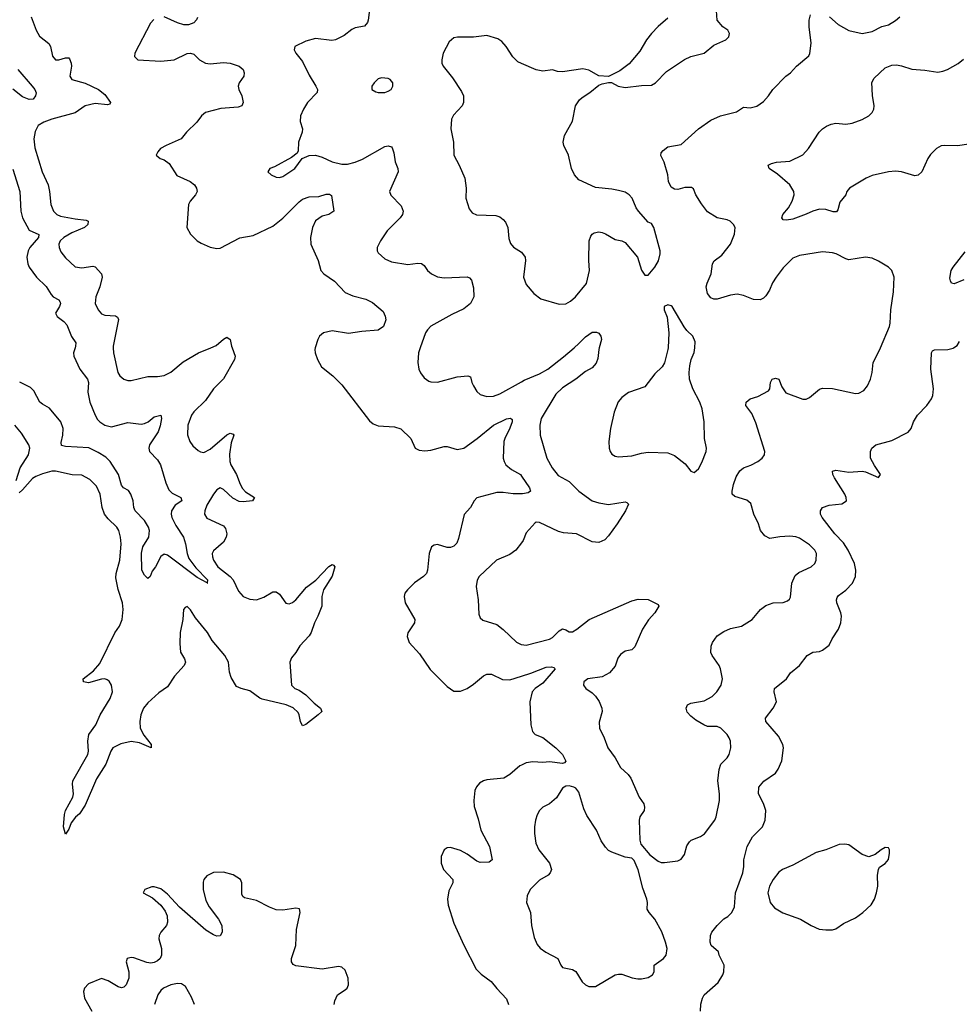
# Model space of a CAD drawing. Header units: inches. Extents: x 1473912 to 1647258, y 640388 to 773423.
# Tile 356 of 420: x 1596952 to 1602660, y 656012 to 661993. Entities that reach past the tile are written whole.
import ezdxf

# ---------------------------------------------------------------- set-up
doc = ezdxf.new("R2010")
doc.units = ezdxf.units.IN
doc.header["$MEASUREMENT"] = 0
for name, color, linetype in [('B5695', 7, 'Continuous'), ('B5696', 7, 'Continuous'), ('B6605', 7, 'Continuous'), ('B6606', 7, 'Continuous')]:
    doc.layers.add(name, color=color, linetype=linetype)

msp = doc.modelspace()

# ---------------------------------------------------------------- linework, layer by layer
at = {"layer": 'B5695', "color": 5}
for points, elevation in [([(1598243, 660000), (1598261.6, 659950), (1598256.9, 659930), (1598190, 659811.2), (1598129.1, 659750), (1598080.3, 659679.7), (1598010, 659610.9), (1597995.8, 659590), (1597973.4, 659530), (1597971.4, 659471.4), (1597985.3, 659430), (1598003.7, 659403.7), (1598035.8, 659375.8), (1598050, 659368), (1598070, 659364.9), (1598110, 659384.6), (1598210, 659472), (1598230, 659481.6), (1598250, 659476), (1598252.4, 659470), (1598237.3, 659422.7), (1598226.4, 659353.6), (1598228.6, 659310), (1598235, 659290), (1598269.5, 659230), (1598291, 659171), (1598305.6, 659145.6), (1598324.7, 659124.7), (1598378, 659090), (1598366, 659070), (1598310, 659063.4), (1598286.3, 659066.3), (1598246.6, 659086.6), (1598190, 659139.7), (1598170, 659149.6), (1598150, 659137.4), (1598130, 659111.3), (1598090, 659043.7), (1598076.5, 659010), (1598075.8, 658990), (1598090, 658966), (1598190, 658918.4), (1598202.5, 658902.5), (1598210.3, 658870), (1598207.6, 658850), (1598190, 658818.7), (1598130, 658766.6), (1598121.7, 658750), (1598123.2, 658730), (1598130.2, 658710), (1598156.9, 658670), (1598230.2, 658610), (1598248.3, 658590), (1598281.5, 658521.5), (1598310, 658489.2), (1598350, 658472.8), (1598390, 658469.3), (1598435.5, 658484.5), (1598490, 658517), (1598510, 658517.1), (1598530, 658502.8), (1598568.9, 658448.9), (1598590, 658444.4), (1598610, 658452.7), (1598630, 658468.4), (1598694.5, 658545.5), (1598750.5, 658589.5), (1598830, 658672.4), (1598850, 658683.7), (1598859.6, 658679.6), (1598866.4, 658670), (1598850, 658613.6), (1598798.2, 658530), (1598788.4, 658490), (1598786.9, 658430), (1598763.8, 658370), (1598742.8, 658330), (1598722, 658270), (1598710, 658249.7), (1598654.9, 658190), (1598630.2, 658149.8), (1598602.8, 658117.2), (1598594.3, 658090), (1598603, 657950), (1598622.8, 657930), (1598650, 657919.6), (1598690, 657892.6), (1598740.9, 657840.9), (1598779.1, 657810), (1598788, 657790), (1598766.4, 657770), (1598690, 657711.5), (1598670, 657703.7), (1598657.4, 657730), (1598651.1, 657770), (1598644.4, 657784.4), (1598613.4, 657813.4), (1598572, 657832), (1598424.7, 657864.7), (1598410.8, 657870.8), (1598350, 657917), (1598298, 657930), (1598270, 657942), (1598236.6, 657996.6), (1598226, 658030), (1598219.8, 658090), (1598198.8, 658130), (1598121.8, 658221.8), (1598092.8, 658270), (1598020.2, 658360.2), (1597990, 658409), (1597970, 658428.7), (1597956.9, 658423.1), (1597947.7, 658410), (1597944.4, 658350), (1597927.8, 658270), (1597924.2, 658204.2), (1597930.2, 658150.2), (1597954, 658110), (1597959.5, 658090), (1597952.4, 658070), (1597893.7, 658006.3), (1597850, 657941.3), (1597796.6, 657903.4), (1597730, 657842.4), (1597705.1, 657810), (1597688.3, 657770), (1597681.5, 657730), (1597685.2, 657690), (1597707.1, 657647.1), (1597750.3, 657590), (1597750.7, 657570), (1597679.5, 657599.5), (1597630, 657609.2), (1597566.2, 657593.8), (1597518.6, 657570), (1597505.5, 657550), (1597476.3, 657470), (1597419.1, 657380.9), (1597350, 657222.4), (1597314.9, 657170), (1597291.2, 657148.8), (1597265.5, 657114.5), (1597250, 657075.3), (1597230, 657046), (1597218.4, 657090), (1597224.4, 657164.4), (1597231.6, 657190), (1597275, 657270), (1597278.7, 657290), (1597272.4, 657350), (1597275.4, 657370), (1597366.3, 657530), (1597370.5, 657550), (1597365.8, 657610), (1597372, 657650), (1597415.2, 657710), (1597441.5, 657770), (1597502.8, 657870), (1597515.3, 657910), (1597510.7, 657950.7), (1597495, 657975), (1597483.1, 657983.1), (1597470, 657988.3), (1597450, 657987.4), (1597370, 657965.1), (1597339, 657970), (1597338, 657990), (1597401.6, 658038.4), (1597438.7, 658081.3), (1597530.6, 658269.4), (1597559.2, 658310), (1597574, 658350), (1597580.4, 658410), (1597576.9, 658450), (1597550.9, 658530.9), (1597537.1, 658602.9), (1597538.7, 658630), (1597560.5, 658710), (1597569.7, 658810), (1597565.7, 658850), (1597554.2, 658890), (1597541.7, 658910), (1597490, 658960.4), (1597468.1, 658990), (1597452.5, 659030), (1597441.6, 659110), (1597419.8, 659159.8), (1597379.3, 659199.3), (1597330, 659225.7), (1597271.5, 659228.5), (1597170, 659251.6), (1597146.8, 659250), (1597090, 659234.9), (1597050, 659219.1), (1597030, 659205.5), (1596970, 659136.4), (1596950, 659118.7)], 680), ([(1597288.6, 660000), (1597278.9, 659970), (1597280.9, 659950), (1597318.6, 659870), (1597365, 659810), (1597371, 659790), (1597366, 659730), (1597377.9, 659670), (1597410, 659590.3), (1597424.9, 659564.9), (1597438.3, 659550), (1597470, 659529.2), (1597510, 659519.6), (1597610, 659545.5), (1597690, 659535.8), (1597710, 659539.5), (1597732.3, 659550), (1597770, 659581.3), (1597810.3, 659590.3), (1597813.8, 659570), (1597806.7, 659526.7), (1597793.8, 659490), (1597741.5, 659410), (1597736.5, 659390), (1597740.3, 659370), (1597790, 659319.3), (1597808.7, 659290), (1597839.3, 659179.3), (1597858.2, 659138.2), (1597878, 659118), (1597930.8, 659090), (1597937.3, 659070), (1597896.6, 659043.4), (1597875.2, 659010), (1597872.5, 658990), (1597876.8, 658970), (1597900.8, 658920.8), (1597947.8, 658850), (1597959.6, 658810), (1597969.2, 658750), (1597980, 658720), (1598023.2, 658663.2), (1598093.1, 658590), (1598090.9, 658571.7)], 660), ([(1597520.9, 660000), (1597521.3, 659970), (1597549.2, 659849.2), (1597560.4, 659830), (1597584.9, 659810), (1597610, 659801.5), (1597630, 659802.4), (1597730, 659826.2), (1597790, 659826.4), (1597830, 659832.8), (1597870, 659851.8), (1597945.4, 659914.6), (1598038.3, 659970), (1598113.4, 660000)], 680), ([(1598748, 660000), (1598744.9, 659990), (1598747.4, 659970), (1598761.1, 659930), (1598785.4, 659885.4), (1598854.4, 659830), (1598910, 659774.9), (1599076.4, 659556.4), (1599098.8, 659538.8), (1599130, 659526), (1599230, 659519.6), (1599268.2, 659508.2), (1599328.7, 659450), (1599354, 659390), (1599378.3, 659378.3), (1599413.6, 659373.6), (1599450, 659378.4), (1599530, 659400.7), (1599550, 659400.2), (1599610, 659382.8), (1599650, 659390.2), (1599730.9, 659449.1), (1599830, 659531), (1599910, 659568.8), (1599933.5, 659573.5), (1599944.5, 659564.5), (1599944.2, 659550), (1599930, 659512.3), (1599898.5, 659450), (1599892.8, 659430), (1599890.3, 659330), (1599894.6, 659310), (1599905.3, 659290), (1599939.8, 659259.8), (1599993.7, 659230), (1600000, 659221.1)], 720), ([(1599385.9, 660000), (1599375.6, 659970), (1599370.3, 659910.3), (1599377.6, 659870), (1599387.7, 659847.7), (1599410, 659818), (1599437.7, 659797.7), (1599450, 659792.4), (1599490, 659792.2), (1599610, 659823.8), (1599674, 659830), (1599690, 659824.7), (1599698, 659790), (1599708.2, 659770), (1599730, 659734.9), (1599750, 659715.8), (1599790, 659703.6), (1599830, 659705.8), (1599870, 659719.7), (1600000, 659793.2)], 740), ([(1598090.9, 658571.7), (1598030, 658604.1), (1597850, 658740.5), (1597830, 658746.6), (1597810, 658733.2), (1597776.5, 658670), (1597756.3, 658643.7), (1597744, 658610), (1597730, 658598), (1597710, 658618.4), (1597694.7, 658650), (1597692, 658752), (1597699.5, 658790), (1597736.5, 658850), (1597740.6, 658890), (1597734.6, 658910), (1597711.4, 658951.4), (1597654.2, 659010), (1597646, 659030), (1597642, 659070), (1597628.1, 659110), (1597612.9, 659132.9), (1597582.4, 659150), (1597570, 659165.1), (1597553.3, 659230), (1597501.7, 659310), (1597474.7, 659334.7), (1597430, 659364.4), (1597371.5, 659391.5), (1597230, 659401.2), (1597207.1, 659407.1), (1597204.8, 659424.8), (1597214.6, 659470), (1597215.9, 659510), (1597203.2, 659550), (1597133.8, 659633.8), (1597090, 659657), (1597074.8, 659670), (1597038.9, 659738.9), (1597019, 659759), (1596952.2, 659792.2)], 660), ([(1596930, 659193), (1596954.5, 659270), (1597006.4, 659350), (1597014.2, 659390), (1597008.2, 659410), (1596962.5, 659482.5), (1596922.9, 659530)], 680), ([(1600000, 659113.2), (1599950, 659113.1), (1599890, 659122), (1599850, 659122), (1599730, 659089.5), (1599712.7, 659070), (1599690.6, 659030), (1599651.7, 658988.3), (1599619, 658841), (1599607.3, 658812.7), (1599590, 658795.8), (1599570, 658787.1), (1599550, 658786), (1599490, 658805.7), (1599470, 658802), (1599454.4, 658790), (1599439.7, 658750), (1599430.2, 658649.8), (1599424.2, 658630), (1599404.4, 658610), (1599350, 658572.2), (1599307.8, 658530), (1599292.8, 658510), (1599287.8, 658490), (1599293.4, 658450), (1599352, 658350), (1599350.4, 658330), (1599310, 658268.7), (1599306, 658246), (1599317.6, 658210), (1599380.8, 658140.8), (1599446.6, 658046.6), (1599550, 657943), (1599590, 657914.4), (1599630, 657914), (1599670, 657930.3), (1599710, 657957.4), (1599770, 658007.9), (1599790, 658018), (1599818.2, 658018.2), (1599884.8, 657984.8), (1599930, 657983.2), (1600000, 658004.8)], 720), ([(1600000, 658815.8), (1599966.4, 658770), (1599930, 658743.5), (1599848, 658710), (1599744.2, 658610), (1599731.3, 658588.7), (1599724.9, 658550), (1599738.2, 658470), (1599742, 658382), (1599750, 658358.8), (1599764.9, 658344.9), (1599850, 658318.9), (1599889.3, 658289.3), (1599970, 658212.2), (1599998.2, 658198.2), (1600000, 658197.9)], 740), ([(1600000, 657464.3), (1599990, 657459.8), (1599930, 657408.3), (1599894.3, 657385.7), (1599790, 657375), (1599770, 657369.7), (1599745.3, 657354.7), (1599727.3, 657332.7), (1599718, 657310), (1599711.6, 657250), (1599713.9, 657213.9), (1599738.2, 657138.2), (1599754.3, 657070), (1599806, 656970), (1599822.8, 656890), (1599804.4, 656875.6), (1599750, 656874.2), (1599730, 656881.5), (1599670, 656924.5), (1599630, 656946.8), (1599570, 656963.5), (1599550, 656962.6), (1599530.2, 656949.8), (1599512.4, 656910), (1599513.4, 656870), (1599527.6, 656830), (1599584, 656770), (1599584, 656750), (1599558.7, 656701.3), (1599550.4, 656650), (1599554.9, 656614.9), (1599590, 656504.7), (1599650, 656370.6), (1599725.3, 656225.3), (1599754.9, 656194.9), (1599817.3, 656150), (1599850, 656107.3), (1599910, 656046), (1599922, 656010)], 720), ([(1598863.6, 656010), (1598866, 656034), (1598882.7, 656070), (1598930, 656099.1), (1598940.9, 656110), (1598949.6, 656130), (1598947.8, 656170), (1598930, 656219.3), (1598910, 656238.4), (1598890, 656242.4), (1598790, 656224.7), (1598630, 656246.2), (1598614.2, 656254.2), (1598603.5, 656270), (1598604, 656290), (1598629.7, 656370), (1598633.7, 656466.3), (1598656.2, 656570), (1598651.6, 656591.6), (1598630, 656596.2), (1598550, 656584.7), (1598510, 656586.4), (1598470, 656601), (1598390, 656643), (1598318, 656658), (1598307.2, 656667.2), (1598301.2, 656681.2), (1598301.6, 656750), (1598293.6, 656770), (1598250, 656798.3), (1598190, 656814), (1598130, 656812.6), (1598088.4, 656791.6), (1598071.8, 656770), (1598066.5, 656753.5), (1598066.4, 656710), (1598082.4, 656642.4), (1598104.1, 656604.1), (1598160.4, 656530), (1598179.5, 656490), (1598182.4, 656450), (1598170, 656427), (1598150, 656426.3), (1598130, 656433.7), (1598082.3, 656462.3), (1597922.8, 656602.8), (1597850, 656680.7), (1597810, 656713.6), (1597770, 656726), (1597754.4, 656725.6), (1597712, 656710), (1597702, 656690), (1597758.8, 656658.8), (1597810, 656614), (1597836.7, 656576.7), (1597848.2, 656550), (1597850.4, 656510), (1597843.8, 656490), (1597809.1, 656450.9), (1597798.7, 656430), (1597797.4, 656410), (1597814.2, 656350), (1597814.7, 656310), (1597805, 656290), (1597790, 656275), (1597770, 656265.5), (1597750, 656262.4), (1597725.1, 656265.1), (1597645.8, 656294.2), (1597630, 656297.2), (1597606, 656290), (1597599.5, 656270), (1597616.1, 656210), (1597614.9, 656170), (1597599.5, 656130), (1597584.2, 656115.8), (1597570, 656111.5), (1597550, 656118.9), (1597490, 656154.7), (1597450, 656169.5), (1597370, 656137), (1597345.5, 656110), (1597339.3, 656090), (1597346.4, 656050), (1597390.5, 655970)], 720), ([(1598014.2, 656010), (1597996, 656056), (1597959.1, 656119.1), (1597936.1, 656136.1), (1597910, 656138.7), (1597870, 656129.6), (1597825.5, 656110), (1597810, 656096.2), (1597792, 656070), (1597771.7, 656010)], 740)]:
    msp.add_lwpolyline(points, dxfattribs=dict(at, elevation=elevation))
at = {"layer": 'B5695', "color": 5, "elevation": 660}
msp.add_lwpolyline([(1598090.9, 658571.7), (1598090.7, 658570.7), (1598094, 658570)], close=True, dxfattribs=at)
at = {"layer": 'B5696', "color": 5}
for points, elevation in [([(1599080.2, 662070), (1599069.2, 661990.8), (1599064.6, 661975.4), (1599046.6, 661953.4), (1598990, 661943.5), (1598970, 661934.7), (1598923, 661897), (1598870, 661870.9), (1598847.6, 661867.6), (1598750, 661878.9), (1598690, 661862.4), (1598624, 661830), (1598620.5, 661810), (1598630.5, 661790), (1598670, 661739.3), (1598710, 661655.5), (1598752, 661590), (1598761.3, 661570), (1598760.4, 661550), (1598700.2, 661490), (1598675.5, 661450), (1598658, 661410), (1598655.3, 661375.3), (1598670.4, 661330), (1598668.7, 661310), (1598646.7, 661250), (1598644, 661196), (1598637.3, 661182.7), (1598603.4, 661156.6), (1598499.9, 661100.1), (1598472, 661090), (1598458.8, 661070), (1598481, 661050), (1598510, 661036.3), (1598530, 661035.5), (1598550, 661041.6), (1598623.7, 661090), (1598669.1, 661150.9), (1598711.6, 661168.4), (1598750, 661170.4), (1598790, 661158.7), (1598850.2, 661130.2), (1598910, 661116.5), (1598943.7, 661116.3), (1598990, 661127.4), (1599034.7, 661145.3), (1599170, 661222.4), (1599190, 661226), (1599210, 661220.7), (1599214.7, 661214.7), (1599224.9, 661184.9), (1599232.9, 661130), (1599250.3, 661090), (1599251.7, 661070), (1599199.3, 660950), (1599207.7, 660927.7), (1599270, 660862.4), (1599282.4, 660830), (1599277.2, 660810), (1599263.2, 660790), (1599185.5, 660710), (1599144.4, 660650), (1599124.2, 660610), (1599123.1, 660590), (1599130, 660577.3), (1599170, 660540.3), (1599210, 660522.3), (1599310, 660506.7), (1599370, 660514.3), (1599392.6, 660512.6), (1599410, 660500.5), (1599430.4, 660470), (1599454, 660450), (1599490.2, 660430.2), (1599530, 660424.7), (1599670, 660430.3), (1599685.8, 660425.8), (1599697.8, 660410), (1599710, 660364.7), (1599710.9, 660309.1), (1599691.8, 660268.2), (1599650, 660237.4), (1599577.7, 660202.3), (1599450, 660130.9), (1599428.9, 660110), (1599416.9, 660090), (1599385.9, 660000)], 740), ([(1597022, 662010), (1597051.7, 661930), (1597073.2, 661893.2), (1597130, 661848.2), (1597140.3, 661830), (1597151.7, 661771.7), (1597170, 661750.4), (1597190.9, 661749.1), (1597230, 661761.6), (1597250, 661762), (1597255.3, 661755.3), (1597265.3, 661730), (1597267.4, 661710), (1597256.5, 661650), (1597268.2, 661630), (1597350, 661607.1), (1597430.1, 661570.1), (1597470, 661538.3), (1597504.9, 661490), (1597499.4, 661480.6), (1597484.9, 661475.1), (1597410, 661485), (1597349.6, 661470.4), (1597290, 661427.2), (1597147.7, 661390), (1597098, 661370), (1597065.5, 661350), (1597045.8, 661314.2), (1597038.9, 661270), (1597045.1, 661214.9), (1597089.1, 661070), (1597125.8, 660990), (1597134.3, 660950), (1597141.7, 660870), (1597158, 660830), (1597177.6, 660810), (1597200.4, 660800.4), (1597290, 660782.9), (1597355.5, 660775.5), (1597368.5, 660768.5), (1597366, 660750), (1597346.7, 660730), (1597270, 660699.1), (1597220.2, 660670), (1597199.2, 660650), (1597189.2, 660630), (1597191.4, 660610), (1597203.2, 660583.2), (1597230, 660546.4), (1597290, 660491.8), (1597330, 660485.4), (1597396.1, 660496.1), (1597411.2, 660491.2), (1597448.8, 660450), (1597452.6, 660430), (1597438.8, 660370), (1597415.5, 660310), (1597410.3, 660270), (1597428.9, 660230), (1597450, 660205.7), (1597470, 660197.8), (1597533.9, 660193.9), (1597546.3, 660186.3), (1597552.6, 660172.6), (1597520.8, 660010), (1597520.9, 660000)], 680), ([(1597766.4, 661993.6), (1597746.8, 661973.2), (1597652.4, 661790), (1597650.4, 661770), (1597670, 661749.1), (1597810, 661741.8), (1597890.6, 661749.4), (1597970, 661788.2), (1597990, 661790.5), (1598010, 661784), (1598044, 661750), (1598081, 661730), (1598110, 661726), (1598190, 661732.6), (1598230, 661730.2), (1598284.9, 661710), (1598310.4, 661690), (1598315.8, 661670), (1598314.4, 661650), (1598284.9, 661610), (1598279.3, 661590), (1598283.8, 661570), (1598302.4, 661530), (1598310.4, 661490), (1598301, 661470), (1598278.6, 661461.4), (1598173.9, 661453.9), (1598082, 661430), (1598056.3, 661410), (1598028.4, 661370), (1597966, 661310), (1597933, 661270), (1597842, 661230), (1597807.7, 661210), (1597790.7, 661190), (1597781, 661170), (1597804.7, 661150), (1597830, 661141.3), (1597859.7, 661119.7), (1597906.5, 661046.5), (1597988, 661010), (1598013.7, 660990), (1598027, 660970), (1598030.3, 660950), (1598021.1, 660930), (1597988.5, 660891.5), (1597978.3, 660870), (1597968.5, 660730), (1597990.2, 660690.2), (1598030.4, 660650), (1598054.8, 660634.8), (1598110, 660611.6), (1598150, 660603.1), (1598170, 660606), (1598290, 660668.3), (1598370, 660681.8), (1598490, 660739.7), (1598550, 660786.6), (1598650, 660887.8), (1598670, 660903), (1598710, 660916.6), (1598770, 660919.5), (1598813.2, 660933.2), (1598833.4, 660933.4), (1598846, 660926), (1598861, 660830), (1598831, 660810), (1598790, 660799.7), (1598750, 660771), (1598732.1, 660730), (1598719.7, 660670), (1598721.2, 660630), (1598766.5, 660530), (1598782.3, 660470), (1598799.5, 660450), (1598865.2, 660405.2), (1598930, 660336.5), (1598976.7, 660316.7), (1599055.9, 660295.9), (1599095.9, 660275.9), (1599160.7, 660220.7), (1599173, 660193), (1599175.6, 660170), (1599162.8, 660130), (1599130, 660108), (1599030, 660099.7), (1598950, 660086.1), (1598850, 660102.7), (1598798.3, 660090), (1598774.2, 660070), (1598763.5, 660050), (1598748, 660000)], 720), ([(1598032.6, 662007.4), (1598027.3, 661992.7), (1598010, 661974.5), (1597978.6, 661961.4), (1597950, 661961.1), (1597910, 661973.7), (1597830, 662009.8)], 720), ([(1600000, 661728.1), (1599977.7, 661737.7), (1599947.2, 661767.2), (1599907.3, 661830), (1599880.8, 661860.8), (1599856.1, 661876.1), (1599790, 661897.6), (1599710, 661886.3), (1599612.5, 661887.5), (1599590, 661883.7), (1599561.7, 661858.3), (1599525.5, 661790), (1599516.3, 661750), (1599516.3, 661730), (1599524, 661710), (1599580.9, 661640.9), (1599636.7, 661556.7), (1599648.2, 661530), (1599648.4, 661490), (1599639.3, 661470), (1599587.7, 661412.3), (1599576.4, 661390), (1599572, 661330), (1599588.6, 661248.6), (1599588.8, 661170), (1599622.3, 661110), (1599656.1, 661030), (1599665.3, 660970), (1599663.1, 660910), (1599683.4, 660843.4), (1599700.9, 660820.9), (1599727.6, 660807.6), (1599844.8, 660804.8), (1599870, 660795.8), (1599890, 660779.3), (1599903, 660763), (1599918.5, 660730), (1599924.2, 660664.2), (1599933.3, 660633.3), (1599952.1, 660612.1), (1600000, 660582)], 760), ([(1596940.1, 661690), (1597029, 661590), (1597043.7, 661570), (1597051.9, 661548.1), (1597048, 661530), (1597034.8, 661510), (1597010, 661507.9), (1596970, 661525.4), (1596911.6, 661571.6)], 660), ([(1596910, 661085.5), (1596953.5, 660950), (1596958.8, 660830), (1596970.2, 660790), (1597010, 660714.9), (1597068.3, 660688.3), (1597066.9, 660670), (1597014.8, 660610), (1597003, 660590), (1596995.5, 660550), (1597001.4, 660510), (1597010.1, 660490.1), (1597054.3, 660430), (1597113, 660373), (1597142.9, 660322.9), (1597156.4, 660310), (1597190.9, 660290.9), (1597198, 660278), (1597200.2, 660270), (1597193.7, 660250), (1597168.9, 660210), (1597180.9, 660190), (1597220.1, 660160.1), (1597238.7, 660138.7), (1597267.9, 660067.9), (1597293.7, 660030), (1597291.8, 660010), (1597288.6, 660000)], 660), ([(1598113.4, 660000), (1598146.7, 660013.3), (1598190, 660053.4), (1598210, 660065.5), (1598230, 660051), (1598239.3, 660010), (1598243, 660000)], 680)]:
    msp.add_lwpolyline(points, dxfattribs=dict(at, elevation=elevation))
at = {"layer": 'B5696', "color": 5, "elevation": 760}
msp.add_lwpolyline([(1599150, 661639.3), (1599130, 661633.2), (1599104.7, 661610), (1599091.3, 661590), (1599092, 661570), (1599115.3, 661555.3), (1599130.9, 661550.9), (1599170, 661550.8), (1599190, 661558.8), (1599208.7, 661570), (1599219, 661590), (1599219, 661610), (1599202, 661630), (1599190, 661636)], close=True, dxfattribs=at)
at = {"layer": 'B6605', "color": 5}
for points, elevation in [([(1600000, 658197.9), (1600030, 658192.8), (1600170, 658229.2), (1600190, 658239.7), (1600230, 658280.3), (1600250, 658292.4), (1600270, 658286.7), (1600290, 658274.4), (1600310, 658275.3), (1600337.6, 658290), (1600411.2, 658348.8), (1600670, 658463.2), (1600710, 658472.2), (1600770, 658470.3), (1600830, 658441), (1600834.4, 658430), (1600811.7, 658390), (1600772.6, 658347.4), (1600734.9, 658290), (1600690, 658182.7), (1600670, 658165.6), (1600630, 658156.2), (1600602.2, 658137.8), (1600585.2, 658114.8), (1600570, 658066.6), (1600534.6, 658025.4), (1600490, 658001.7), (1600404, 657990), (1600379.1, 657970), (1600377.3, 657950), (1600390.8, 657930), (1600430, 657904.9), (1600450, 657884), (1600471.7, 657851.7), (1600488.2, 657810), (1600490.4, 657790), (1600473.5, 657726.5), (1600473.7, 657690), (1600503.5, 657630), (1600525, 657570), (1600568.9, 657510), (1600602.6, 657450), (1600648.5, 657408.5), (1600665.8, 657385.8), (1600716.4, 657270), (1600743.8, 657230), (1600748.2, 657210), (1600745.5, 657190), (1600719.1, 657150), (1600715.5, 657130), (1600719.1, 657010), (1600724.9, 656984.9), (1600779.9, 656919.9), (1600830, 656882), (1600850, 656873.4), (1600870, 656873), (1600950, 656883), (1600970, 656894), (1600990, 656922.8), (1601004.4, 656975.6), (1601020.4, 656999.6), (1601031, 657009), (1601088.7, 657031.3), (1601112.9, 657047.1), (1601174.7, 657130), (1601182.6, 657150), (1601203.1, 657250), (1601204.5, 657290), (1601192.9, 657370), (1601201.1, 657438.9), (1601212.4, 657470), (1601249.6, 657510), (1601261.3, 657530), (1601272.4, 657570), (1601269.7, 657609.7), (1601262.4, 657630), (1601249.6, 657650), (1601211.5, 657690), (1601190, 657699.1), (1601130, 657699.8), (1601109, 657709), (1601058.9, 657738.9), (1601030, 657762.4), (1601006.5, 657786.5), (1601002.2, 657802.2), (1601001, 657810), (1601010, 657832), (1601030, 657841.1), (1601110, 657856.1), (1601159.2, 657880.8), (1601188, 657910), (1601212.8, 657950), (1601221.7, 657990), (1601208.6, 658050), (1601201, 658070), (1601158.5, 658130), (1601150.9, 658150), (1601152.7, 658187.3), (1601161.5, 658210), (1601189.7, 658250), (1601230, 658276.5), (1601270, 658294), (1601337.2, 658310), (1601401.2, 658350), (1601451.8, 658410), (1601484.4, 658435.6), (1601530, 658451.7), (1601590, 658452.7), (1601617.4, 658462.6), (1601627.9, 658472.1), (1601634, 658486), (1601643.5, 658570), (1601663.9, 658616.1), (1601685.2, 658634.8), (1601760.7, 658670), (1601782.4, 658690), (1601791.1, 658710), (1601792.2, 658750), (1601783.1, 658770), (1601750, 658803.1), (1601690, 658844.4), (1601667.3, 658852.7), (1601630, 658856.4), (1601570, 658852.6), (1601510, 658842), (1601478.2, 658858.2), (1601453.3, 658890), (1601440.5, 658930), (1601412.8, 658990), (1601393.6, 659053.6), (1601370, 659074.8), (1601295.8, 659095.8), (1601281.3, 659110), (1601279.7, 659130), (1601289.1, 659170), (1601304.7, 659215.3), (1601326.9, 659253.1), (1601350, 659270.2), (1601393.4, 659286.6), (1601437, 659310), (1601462.9, 659330), (1601477, 659350), (1601479.5, 659370), (1601423.3, 659543.3), (1601400.1, 659600.1), (1601363.6, 659650), (1601366, 659670), (1601389.8, 659690.2), (1601436, 659704), (1601501.2, 659738.8), (1601509.3, 659750.7), (1601514, 659790), (1601524, 659810), (1601544.1, 659815.9), (1601564.7, 659810), (1601582, 659762), (1601607.3, 659727.3), (1601710, 659688), (1601730, 659688), (1601750, 659697.3), (1601810, 659748.2), (1601830, 659755.8), (1601890, 659753.1), (1602030, 659721.7), (1602050, 659724.6), (1602079.6, 659740.4), (1602102.4, 659770), (1602120.5, 659810), (1602131.3, 659850), (1602137.6, 659910), (1602181.8, 659998.2), (1602182.5, 660000)], 740), ([(1600473.5, 660000), (1600471, 659990), (1600465, 659935), (1600454, 659906), (1600430, 659879.3), (1600390, 659856.2), (1600330.1, 659809.9), (1600250, 659757.8), (1600210, 659718), (1600120.7, 659570), (1600112.6, 659530), (1600114.3, 659470), (1600154.6, 659330), (1600186.5, 659270), (1600224.1, 659224.1), (1600290, 659187.9), (1600349, 659130), (1600430.9, 659070.9), (1600470, 659058.2), (1600530, 659049), (1600630, 659063.8), (1600640.7, 659060.7), (1600650.4, 659050), (1600631.5, 659010), (1600582.3, 658930), (1600530, 658858.7), (1600506.3, 658833.7), (1600470, 658816.9), (1600430, 658821.5), (1600335.1, 658870), (1600256.6, 658876.6), (1600224.6, 658884.6), (1600110, 658939.7), (1600090, 658940.5), (1600083.6, 658936.4), (1600030, 658875.1), (1600010.4, 658830), (1600000, 658815.8)], 740), ([(1600000, 659793.2), (1600017.1, 659802.9), (1600110, 659841.9), (1600159.7, 659870), (1600255.5, 659944.5), (1600319.9, 660000)], 740), ([(1600891, 660000), (1600890.5, 659990), (1600870.4, 659909.6), (1600856.1, 659883.9), (1600810, 659841.2), (1600750, 659762.7), (1600650, 659727.6), (1600610, 659698.4), (1600587.9, 659672.1), (1600563.7, 659610), (1600541.6, 659510), (1600530.6, 659430.6), (1600533.4, 659390), (1600539.1, 659370), (1600550, 659354.8), (1600570, 659342), (1600590, 659337.1), (1600670, 659343.1), (1600730, 659360.8), (1600770, 659365.3), (1600890, 659361.6), (1600930, 659344.9), (1600994.4, 659294.4), (1601030, 659251.3), (1601050, 659242), (1601075.5, 659264.5), (1601096.6, 659303.4), (1601122, 659370), (1601123.7, 659390), (1601112, 659450), (1601109.7, 659550), (1601099.1, 659630), (1601084.7, 659670), (1601042, 659750), (1601021.6, 659810), (1601018.4, 659850), (1601023.7, 659890), (1601032, 659930), (1601050, 659972), (1601052.9, 660000)], 760), ([(1601087.3, 655970), (1601090, 656012), (1601099.6, 656050), (1601109.6, 656070), (1601195, 656145), (1601224.7, 656190), (1601229.7, 656210), (1601231, 656250), (1601202, 656310), (1601197, 656330), (1601152.3, 656370), (1601146.6, 656390), (1601149.3, 656430), (1601156, 656450), (1601190, 656490.7), (1601229.6, 656530.4), (1601254.2, 656545.8), (1601279, 656570), (1601295.5, 656604.5), (1601301.2, 656690), (1601344.5, 656810), (1601352.3, 656850), (1601352, 656890), (1601371.8, 656970), (1601404.2, 657030), (1601465.1, 657090), (1601480.9, 657130), (1601484.2, 657190), (1601471.5, 657231.5), (1601439.6, 657290), (1601442.9, 657330), (1601472.9, 657367.1), (1601543.2, 657416.8), (1601559.6, 657440.4), (1601581.7, 657490), (1601592, 657570), (1601588.6, 657590), (1601561.1, 657641.1), (1601486, 657730), (1601483.6, 657750), (1601529.5, 657810), (1601549.5, 657850), (1601535.6, 657910), (1601537, 657930), (1601609.6, 657990), (1601634.7, 658025.3), (1601689.6, 658070), (1601736, 658130), (1601770, 658150.4), (1601810, 658155.5), (1601830, 658163), (1601870, 658194), (1601888.2, 658231.8), (1601925.6, 658290), (1601940.5, 658330), (1601944.2, 658370), (1601941.3, 658390), (1601916.3, 658450), (1601913.3, 658470), (1601917.4, 658482.6), (1601925.5, 658494.5), (1601970, 658527.4), (1602010.6, 658569.4), (1602029.8, 658610), (1602031.6, 658650), (1602022.9, 658690), (1601984.2, 658770), (1601955.8, 658815.8), (1601905.1, 658870), (1601826.9, 658970), (1601817.6, 658990), (1601818, 659010), (1601830, 659030.6), (1601870, 659044.4), (1601947.3, 659052.7), (1601974.5, 659070), (1601973, 659090), (1601965.1, 659110), (1601903, 659210), (1601892.3, 659230), (1601889.6, 659250.4), (1601910, 659256.3), (1601990, 659245.5), (1602070, 659250.7), (1602090, 659247.3), (1602170, 659212), (1602182, 659230), (1602144.4, 659284.4), (1602120.7, 659330), (1602120.7, 659370), (1602129.4, 659390), (1602154, 659410), (1602250, 659437.1), (1602350, 659487.3), (1602367.3, 659510), (1602382.4, 659550), (1602406.6, 659590), (1602464, 659650), (1602492.2, 659690), (1602499.7, 659710), (1602504, 659750), (1602488.2, 659870), (1602491.8, 659970), (1602498.4, 659981.6), (1602510, 659988.2), (1602590, 659990.2), (1602622, 659998), (1602625.1, 660000)], 720), ([(1600000, 659221.1), (1600050.3, 659150), (1600055.8, 659130), (1600040.9, 659119.1), (1600006.8, 659113.2), (1600000, 659113.2)], 720), ([(1600000, 658004.8), (1600057.4, 658022.6), (1600150, 658059.7), (1600182.5, 658062.5), (1600197.8, 658057.8), (1600204.4, 658050), (1600130, 657963.7), (1600084.7, 657930), (1600065.8, 657910), (1600051.3, 657850), (1600058.3, 657710), (1600067.4, 657670), (1600083, 657650), (1600130, 657631.8), (1600210.1, 657570.1), (1600250.2, 657530), (1600270, 657489.2), (1600261.7, 657478.3), (1600250, 657474), (1600170, 657484.8), (1600130, 657480.7), (1600070, 657484), (1600030, 657478), (1600000, 657464.3)], 720)]:
    msp.add_lwpolyline(points, dxfattribs=dict(at, elevation=elevation))
for points, elevation in [([(1600290, 657339.3), (1600270, 657337.4), (1600250, 657324.7), (1600213.8, 657266.2), (1600170, 657229.7), (1600130, 657209.6), (1600110.2, 657189.8), (1600096.3, 657163.7), (1600085.3, 657130), (1600079.5, 657090), (1600079.5, 657050), (1600087.4, 656990), (1600105.7, 656950), (1600171.7, 656870), (1600183.1, 656830), (1600175.3, 656810), (1600162.9, 656797.1), (1600110, 656765.3), (1600054.3, 656710), (1600034.9, 656670), (1600031.4, 656630), (1600055.3, 656570), (1600062, 656490), (1600076.9, 656416.9), (1600095.9, 656375.9), (1600113.2, 656353.2), (1600148.4, 656328.4), (1600220.7, 656290), (1600238.8, 656250), (1600250, 656236), (1600310, 656223.7), (1600330, 656210.4), (1600370, 656148), (1600390, 656130.4), (1600410, 656120.5), (1600450, 656120.5), (1600569, 656190), (1600590, 656195.5), (1600610, 656194), (1600672.5, 656172.5), (1600707.2, 656167.2), (1600730, 656165.7), (1600770, 656174), (1600797, 656190), (1600806.6, 656210), (1600806, 656250), (1600862.9, 656290), (1600880.5, 656310), (1600885.4, 656350), (1600876.4, 656390), (1600852.5, 656452.5), (1600809.7, 656530), (1600775.4, 656570), (1600765.1, 656590), (1600766.3, 656630), (1600761.3, 656650), (1600736.8, 656716.8), (1600710, 656828.7), (1600685.6, 656885.6), (1600670, 656899), (1600630, 656905.2), (1600550, 656937), (1600530, 656947), (1600510, 656967), (1600484.9, 657004.9), (1600456.8, 657070), (1600398, 657158), (1600380, 657200), (1600350, 657301.6), (1600330, 657324.4), (1600319.5, 657330)], 740), ([(1601964.4, 656984.4), (1601930, 656982), (1601850, 656949.6), (1601790, 656934.3), (1601650, 656856.3), (1601586, 656830), (1601564.9, 656815.1), (1601530.4, 656769.6), (1601507.7, 656730), (1601498, 656690), (1601510.4, 656630.4), (1601537, 656597), (1601587.4, 656567.4), (1601694.8, 656530), (1601760.7, 656490), (1601809.1, 656469.1), (1601850, 656463.7), (1601890, 656464.9), (1601909.6, 656470.4), (1601956.6, 656503.4), (1602030, 656537.1), (1602075.1, 656570), (1602123.9, 656616.1), (1602144.5, 656650), (1602157, 656690), (1602164.5, 656730), (1602163.7, 656796.3), (1602169.2, 656830.8), (1602176, 656844), (1602210, 656866.8), (1602230, 656892), (1602237.2, 656930), (1602237.2, 656950), (1602230, 656962), (1602210, 656964), (1602184.7, 656950), (1602150, 656922), (1602110, 656908.7), (1602070, 656921.2), (1601990, 656980.7)], 720)]:
    msp.add_lwpolyline(points, close=True, dxfattribs=dict(at, elevation=elevation))
at = {"layer": 'B6606', "color": 5}
for points, elevation in [([(1600000, 660582), (1600001.2, 660581.2), (1600022.6, 660550), (1600024.6, 660530), (1600013.4, 660430), (1600030, 660385.5), (1600075.5, 660330), (1600118, 660298), (1600230, 660264.6), (1600270, 660267.2), (1600297.4, 660282.6), (1600329.6, 660310), (1600396.2, 660390), (1600414.3, 660470), (1600409.7, 660530), (1600412, 660650), (1600421.6, 660678.4), (1600430, 660690.8), (1600442.5, 660697.5), (1600470, 660704.9), (1600490, 660700.5), (1600510, 660693.4), (1600570, 660658), (1600610, 660650.5), (1600630, 660640.7), (1600706, 660550), (1600730, 660471), (1600750, 660441), (1600770, 660441), (1600810, 660490.8), (1600832.4, 660527.6), (1600843.5, 660570), (1600843.1, 660590), (1600805.1, 660730), (1600790, 660755.1), (1600770, 660763.7), (1600711.5, 660830), (1600698, 660850), (1600673.6, 660910), (1600655.1, 660930), (1600630, 660945.1), (1600590, 660956.2), (1600550, 660964.5), (1600450, 660974.5), (1600350, 661020.5), (1600322.6, 661050), (1600304, 661090), (1600286, 661170), (1600258, 661230), (1600254.7, 661250), (1600262.9, 661290), (1600310, 661376), (1600329.6, 661470), (1600353.5, 661506.5), (1600370, 661521.6), (1600415.1, 661550), (1600470, 661594.8), (1600490, 661602.8), (1600530, 661612), (1600548.4, 661611.6), (1600588.5, 661588.5), (1600630, 661580.5), (1600730, 661594.4), (1600790, 661596.3), (1600815.1, 661610), (1600881.7, 661678.3), (1600990, 661752.4), (1601030, 661770.4), (1601110, 661790.7), (1601170, 661839.1), (1601241.2, 661870), (1601259.3, 661890), (1601265.2, 661910), (1601253.2, 661930), (1601224, 661950), (1601189.5, 661989.5), (1601186.3, 662046.3)], 760), ([(1602182.5, 660000), (1602236.4, 660130), (1602241.1, 660150), (1602244, 660230), (1602260.3, 660339.7), (1602264.2, 660430), (1602251.3, 660470), (1602229.6, 660490), (1602170, 660527.2), (1602130, 660543.9), (1602090, 660549.7), (1601990, 660535.1), (1601970, 660539.6), (1601912.7, 660570), (1601890, 660577.4), (1601830, 660582.2), (1601690, 660561.3), (1601650, 660543.6), (1601590, 660485.1), (1601547.6, 660430), (1601525.6, 660394.4), (1601506.9, 660350), (1601484.4, 660315.6), (1601470, 660301.5), (1601450, 660292), (1601410, 660293.5), (1601350, 660318.6), (1601310, 660326), (1601270, 660320.2), (1601190, 660295.6), (1601170, 660294.7), (1601150, 660302.9), (1601129.8, 660329.8), (1601123.1, 660370), (1601127.8, 660392.2), (1601152.6, 660450), (1601160.7, 660510), (1601171.5, 660528.5), (1601217.2, 660562.8), (1601269.5, 660630), (1601294, 660690), (1601299.3, 660730), (1601289.4, 660750), (1601269, 660770), (1601250, 660778.4), (1601190, 660789.6), (1601130, 660826.3), (1601094.6, 660874.6), (1601060.5, 660930), (1601044.8, 660964.8), (1601033.8, 660973.8), (1600993.4, 660973.4), (1600950, 660962.7), (1600930, 660963.1), (1600910, 660975.1), (1600893.7, 661010), (1600889.8, 661050), (1600867.7, 661127.7), (1600847.5, 661167.5), (1600850, 661184.7), (1600861.1, 661198.9), (1600890, 661220.3), (1600970, 661235.3), (1601076.4, 661330), (1601150, 661382.2), (1601210, 661408.9), (1601306, 661434), (1601350, 661461), (1601390, 661458.8), (1601430, 661467.3), (1601470, 661497.3), (1601500.9, 661530), (1601527, 661570), (1601605.6, 661650), (1601634.5, 661670), (1601671.8, 661710), (1601746.5, 661773.5), (1601752.1, 661787.9), (1601759.9, 661850), (1601747.9, 661950), (1601748.9, 661991.1), (1601756.3, 662023.7)], 740), ([(1600890, 662002.7), (1600830, 661951.5), (1600790.3, 661910), (1600759.5, 661870), (1600718.7, 661801.3), (1600654.7, 661725.3), (1600597.6, 661682.4), (1600530, 661648), (1600470, 661652.3), (1600410, 661687), (1600374.3, 661694.3), (1600250, 661677), (1600219.3, 661679.3), (1600190, 661688.7), (1600130, 661681.2), (1600090, 661689.5), (1600000, 661728.1)], 760), ([(1601872.2, 662010), (1601924.7, 661964.7), (1601990, 661927.8), (1602070, 661910.3), (1602130, 661922.4), (1602190, 661952.7), (1602230, 661962.4), (1602272.5, 661987.5), (1602299.3, 662010)], 740), ([(1602787.5, 661247.5), (1602650, 661227.4), (1602570.3, 661229.7), (1602550, 661226.3), (1602521.6, 661210), (1602485.7, 661174.3), (1602468.7, 661150), (1602431.7, 661070), (1602410, 661048.4), (1602390, 661044.7), (1602310, 661069.8), (1602272.3, 661072.3), (1602230, 661069), (1602130, 661046.3), (1602094.3, 661030), (1601993, 660970), (1601978, 660950), (1601970, 660929), (1601934.4, 660885.6), (1601922.5, 660837.5), (1601914.9, 660825.1), (1601894.4, 660825.6), (1601850, 660839.3), (1601810, 660842.7), (1601770, 660830.9), (1601730, 660810.9), (1601650, 660781.8), (1601610, 660775.4), (1601590, 660778), (1601582.4, 660790), (1601588.6, 660810), (1601621.7, 660850), (1601644.4, 660890), (1601656.9, 660930), (1601655.1, 660950), (1601631.3, 660990), (1601555.5, 661055.5), (1601506, 661090), (1601498.4, 661110), (1601519.3, 661120.7), (1601550, 661127.9), (1601630, 661133.1), (1601710, 661172.4), (1601744.7, 661210), (1601809.7, 661310.3), (1601830, 661330.4), (1601854.2, 661345.8), (1601882, 661358), (1601910, 661363.8), (1601970, 661359.5), (1602010, 661363.7), (1602070, 661387.2), (1602111.5, 661410), (1602131.2, 661430), (1602141.3, 661450), (1602143, 661470), (1602132.2, 661532.2), (1602128.7, 661611.3), (1602142.7, 661637.3), (1602210, 661701.2), (1602250, 661716.9), (1602279.6, 661719.6), (1602310, 661714), (1602372.5, 661692.5), (1602450, 661687.3), (1602530, 661675.2), (1602560, 661680), (1602588.9, 661691.1), (1602652.5, 661727.5), (1602686.2, 661753.8)], 720), ([(1602687.8, 660412.2), (1602630, 660387.8), (1602613.4, 660393.4), (1602606.1, 660406.1), (1602603.6, 660423.6), (1602610.7, 660470), (1602622, 660490), (1602696.5, 660583.5)], 720), ([(1601052.9, 660000), (1601056.6, 660036.6), (1601042, 660070), (1601004.6, 660104.6), (1600988.2, 660128.2), (1600915.1, 660250), (1600910, 660256), (1600890, 660261.2), (1600866.8, 660250), (1600867.3, 660230), (1600886, 660186), (1600895.5, 660090), (1600891, 660000)], 760), ([(1600319.9, 660000), (1600350, 660026), (1600390, 660066.9), (1600430, 660095.8), (1600456, 660096), (1600470, 660088.4), (1600482.3, 660070), (1600486, 660050), (1600473.5, 660000)], 740), ([(1602625.1, 660000), (1602646.3, 660013.7), (1602661.8, 660038.2)], 720)]:
    msp.add_lwpolyline(points, dxfattribs=dict(at, elevation=elevation))

doc.saveas('drawing.dxf')
